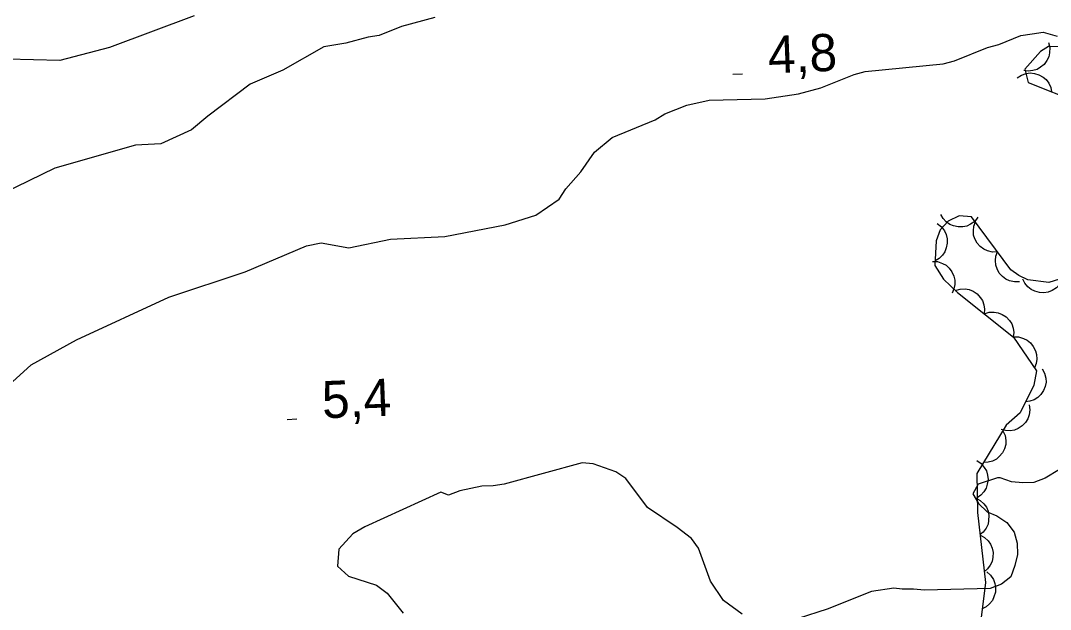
# Model space of a CAD drawing. Extents: x 336540 to 340074, y 5572036 to 5573747.
# Drawn here: x 337819 to 337902, y 5572946.6 to 5572994.1 of the extents above; entities that cross this region are included whole.
import ezdxf

# ---------------------------------------------------------------- set-up
doc = ezdxf.new("R2010")
doc.units = 0
for name, color, linetype in [('Niveau 1', 7, 'Continuous'), ('Niveau 2', 7, 'Continuous'), ('Niveau 3', 7, 'Continuous'), ('Niveau 44', 7, 'Continuous')]:
    doc.layers.add(name, color=color, linetype=linetype)

msp = doc.modelspace()

# ---------------------------------------------------------------- linework, layer by layer
at = {"layer": 'Niveau 1'}
for points in [[(337852.4, 5572994.33), (337849.71, 5572993.59), (337847.93, 5572992.87), (337847.03, 5572992.73), (337845.24, 5572992.24), (337843.46, 5572991.95), (337840.16, 5572990.06), (337837.51, 5572988.93), (337834.1, 5572986.36), (337832.79, 5572985.27), (337830.31, 5572984.12), (337828.27, 5572984.02), (337821.78, 5572982.17), (337811.2, 5572977.03)], [(337817.46, 5572964.13), (337819.87, 5572966.31), (337823.51, 5572968.33), (337830.95, 5572971.78), (337837.11, 5572973.81), (337842.06, 5572975.9), (337843.23, 5572976.15), (337845.46, 5572975.75), (337848.82, 5572976.44), (337853.21, 5572976.65), (337858.07, 5572977.6), (337860.55, 5572978.39), (337862.43, 5572979.68), (337862.97, 5572980.49), (337864.18, 5572981.87), (337865.27, 5572983.47), (337866.71, 5572984.63), (337870.17, 5572986.07), (337870.95, 5572986.54), (337872.73, 5572987.26), (337874.53, 5572987.64), (337879.03, 5572987.75), (337881.73, 5572988.15), (337883.52, 5572988.64), (337886.2, 5572989.72), (337887.1, 5572989.97), (337893.39, 5572990.57), (337894.29, 5572990.82), (337896.97, 5572991.9), (337897.86, 5572992.14), (337899.65, 5572992.86), (337900.55, 5572993), (337901.45, 5572993.13), (337902.58, 5572992.82)], [(337877.17, 5572946.21), (337875.68, 5572947.3), (337874.63, 5572948.86), (337873.67, 5572951.54), (337873.09, 5572952.31), (337871.94, 5572953.19), (337869.54, 5572954.82), (337867.79, 5572957.15), (337866.99, 5572957.69), (337865.17, 5572958.33), (337864.27, 5572958.42), (337858, 5572956.69), (337857.1, 5572956.55), (337856.2, 5572956.53), (337854.41, 5572956.15), (337853.51, 5572955.79), (337852.89, 5572956.05), (337846.77, 5572953.24), (337845.8, 5572952.69), (337844.66, 5572951.46), (337844.57, 5572950.08), (337845.45, 5572949.28), (337847.7, 5572948.55), (337848.57, 5572947.91), (337849.84, 5572946.29)], [(337903.93, 5572958.58), (337901.6, 5572957.17), (337900.7, 5572956.81), (337899.8, 5572956.79), (337898.9, 5572956.88), (337897.99, 5572957.19)], [(337897.99, 5572957.19), (337897.77, 5572957.19), (337896.2, 5572956.7), (337895.77, 5572955.9), (337896.24, 5572955.12), (337896.93, 5572954.46), (337897.72, 5572954.14), (337898.53, 5572953.6), (337899.11, 5572952.82), (337899.35, 5572951.93), (337899.37, 5572951.03), (337899.17, 5572950.12), (337898.85, 5572949.21), (337898.08, 5572948.63), (337897.18, 5572948.27), (337891.89, 5572948.14), (337890.99, 5572948.23), (337890.09, 5572948.21), (337889.41, 5572948.31), (337887.61, 5572948.04), (337884.04, 5572946.6), (337881.69, 5572945.87)]]:
    msp.add_lwpolyline(points, dxfattribs=at)
at = {"layer": 'Niveau 2'}
msp.add_lwpolyline([(337833, 5572994.45), (337826.19, 5572991.9), (337822.17, 5572990.85), (337817.94, 5572990.97)], dxfattribs=at)
at = {"layer": 'Niveau 3'}
for p, q in [((337876.43, 5572989.74), (337877.22, 5572989.77)), ((337840.49, 5572961.91), (337841.29, 5572961.95))]:
    msp.add_line(p, q, dxfattribs=at)
at = {"layer": 'Niveau 44'}
for points in [[(337901.88, 5572992.29), (337901.98, 5572991.89), (337901.97, 5572991.48), (337901.91, 5572991.15), (337901.75, 5572990.84), (337901.53, 5572990.54), (337901.23, 5572990.3), (337900.95, 5572990.13), (337900.61, 5572990.04), (337900.25, 5572990), (337899.89, 5572990.05)], [(337906.81, 5572991.96), (337901.87, 5572991.98), (337901.24, 5572991.57), (337899.97, 5572990.14), (337900.25, 5572989.08), (337904.29, 5572987.47)], [(337899.35, 5572989.44), (337899.69, 5572989.68), (337900.08, 5572989.8), (337900.41, 5572989.85), (337900.75, 5572989.81), (337901.11, 5572989.7), (337901.44, 5572989.5), (337901.69, 5572989.31), (337901.9, 5572989.02), (337902.06, 5572988.68), (337902.13, 5572988.33)], [(337894.68, 5572978.32), (337893.79, 5572977.9), (337893.15, 5572977.19), (337892.83, 5572976.31), (337892.72, 5572974.32), (337893.41, 5572973.21), (337894.54, 5572972.15), (337899.05, 5572968.55), (337900.92, 5572965.82), (337900.7, 5572964.68), (337899.58, 5572962.43), (337898.47, 5572961.45), (337896.1, 5572957.54), (337896.14, 5572954.4), (337896.79, 5572948.75), (337896.41, 5572945.73)], [(337896.19, 5572978.21), (337895.93, 5572977.88), (337895.6, 5572977.65), (337895.3, 5572977.5), (337894.96, 5572977.43), (337894.59, 5572977.43), (337894.22, 5572977.52), (337893.91, 5572977.63), (337893.63, 5572977.84), (337893.38, 5572978.11), (337893.2, 5572978.42)], [(337906.29, 5572974.31), (337901.89, 5572972.94), (337900.22, 5572973.16), (337899.48, 5572973.51), (337898.83, 5572973.98), (337895.67, 5572978.25), (337894.68, 5572978.32)], [(337892.91, 5572977.7), (337893.24, 5572977.44), (337893.48, 5572977.11), (337893.63, 5572976.82), (337893.7, 5572976.48), (337893.72, 5572976.11), (337893.63, 5572975.74), (337893.53, 5572975.43), (337893.32, 5572975.14), (337893.05, 5572974.89), (337892.74, 5572974.7)], [(337897.76, 5572975.42), (337897.35, 5572975.4), (337896.95, 5572975.5), (337896.65, 5572975.63), (337896.37, 5572975.85), (337896.13, 5572976.13), (337895.95, 5572976.47), (337895.84, 5572976.77), (337895.82, 5572977.12), (337895.86, 5572977.49), (337895.98, 5572977.83)], [(337899.55, 5572973.01), (337899.13, 5572972.99), (337898.74, 5572973.09), (337898.43, 5572973.22), (337898.16, 5572973.44), (337897.91, 5572973.71), (337897.74, 5572974.06), (337897.62, 5572974.36), (337897.6, 5572974.71), (337897.64, 5572975.08), (337897.76, 5572975.42)], [(337892.52, 5572974.64), (337892.94, 5572974.63), (337893.32, 5572974.49), (337893.62, 5572974.35), (337893.87, 5572974.11), (337894.09, 5572973.81), (337894.24, 5572973.45), (337894.33, 5572973.14), (337894.32, 5572972.79), (337894.25, 5572972.43), (337894.1, 5572972.1)], [(337902.78, 5572972.82), (337902.51, 5572972.51), (337902.16, 5572972.3), (337901.86, 5572972.16), (337901.51, 5572972.12), (337901.14, 5572972.13), (337900.77, 5572972.25), (337900.47, 5572972.38), (337900.21, 5572972.61), (337899.97, 5572972.89), (337899.81, 5572973.21)], [(337894.35, 5572972.3), (337894.75, 5572972.42), (337895.16, 5572972.43), (337895.49, 5572972.38), (337895.81, 5572972.24), (337896.12, 5572972.04), (337896.37, 5572971.75), (337896.56, 5572971.49), (337896.67, 5572971.15), (337896.73, 5572970.79), (337896.7, 5572970.43)], [(337896.7, 5572970.43), (337897.1, 5572970.55), (337897.5, 5572970.55), (337897.83, 5572970.51), (337898.15, 5572970.37), (337898.46, 5572970.17), (337898.72, 5572969.88), (337898.91, 5572969.62), (337899.02, 5572969.28), (337899.07, 5572968.91), (337899.04, 5572968.56)], [(337899.05, 5572968.56), (337899.46, 5572968.56), (337899.85, 5572968.44), (337900.15, 5572968.31), (337900.42, 5572968.08), (337900.65, 5572967.79), (337900.82, 5572967.45), (337900.92, 5572967.14), (337900.93, 5572966.78), (337900.87, 5572966.42), (337900.74, 5572966.08)], [(337901.36, 5572966), (337901.56, 5572965.64), (337901.65, 5572965.24), (337901.68, 5572964.91), (337901.61, 5572964.57), (337901.47, 5572964.23), (337901.25, 5572963.92), (337901.03, 5572963.67), (337900.73, 5572963.5), (337900.38, 5572963.37), (337900.02, 5572963.32)], [(337900.32, 5572963.09), (337900.38, 5572962.67), (337900.31, 5572962.27), (337900.21, 5572961.96), (337900.02, 5572961.66), (337899.76, 5572961.4), (337899.44, 5572961.19), (337899.14, 5572961.05), (337898.79, 5572961), (337898.42, 5572961.01), (337898.07, 5572961.1)], [(337898.2, 5572961), (337898.37, 5572960.62), (337898.43, 5572960.22), (337898.43, 5572959.89), (337898.33, 5572959.55), (337898.16, 5572959.22), (337897.91, 5572958.93), (337897.68, 5572958.7), (337897.36, 5572958.55), (337897, 5572958.45), (337896.64, 5572958.43)], [(337896.09, 5572958.59), (337896.44, 5572958.36), (337896.7, 5572958.04), (337896.87, 5572957.76), (337896.97, 5572957.42), (337897, 5572957.06), (337896.94, 5572956.68), (337896.86, 5572956.36), (337896.67, 5572956.07), (337896.42, 5572955.79), (337896.12, 5572955.59)], [(337896, 5572955.58), (337896.38, 5572955.38), (337896.67, 5572955.1), (337896.87, 5572954.84), (337897, 5572954.51), (337897.07, 5572954.15), (337897.05, 5572953.77), (337897, 5572953.45), (337896.84, 5572953.13), (337896.62, 5572952.83), (337896.35, 5572952.6)], [(337896.35, 5572952.6), (337896.72, 5572952.4), (337897.01, 5572952.12), (337897.21, 5572951.86), (337897.34, 5572951.53), (337897.41, 5572951.17), (337897.39, 5572950.79), (337897.34, 5572950.46), (337897.18, 5572950.15), (337896.96, 5572949.85), (337896.69, 5572949.62)], [(337896.9, 5572949.62), (337897.21, 5572949.34), (337897.43, 5572948.99), (337897.56, 5572948.69), (337897.61, 5572948.35), (337897.6, 5572947.98), (337897.48, 5572947.61), (337897.36, 5572947.31), (337897.13, 5572947.04), (337896.85, 5572946.8), (337896.52, 5572946.64)]]:
    msp.add_lwpolyline(points, dxfattribs=at)

# ---------------------------------------------------------------- texts
at = {"layer": 'Niveau 3'}
for s, p in [('4,8    ', (337879.31, 5572989.81)), ('5,4    ', (337843.36, 5572961.99))]:
    msp.add_text(s, height=2.9999, rotation=2.27627, dxfattribs=at).set_placement(p)

doc.saveas('drawing.dxf')
